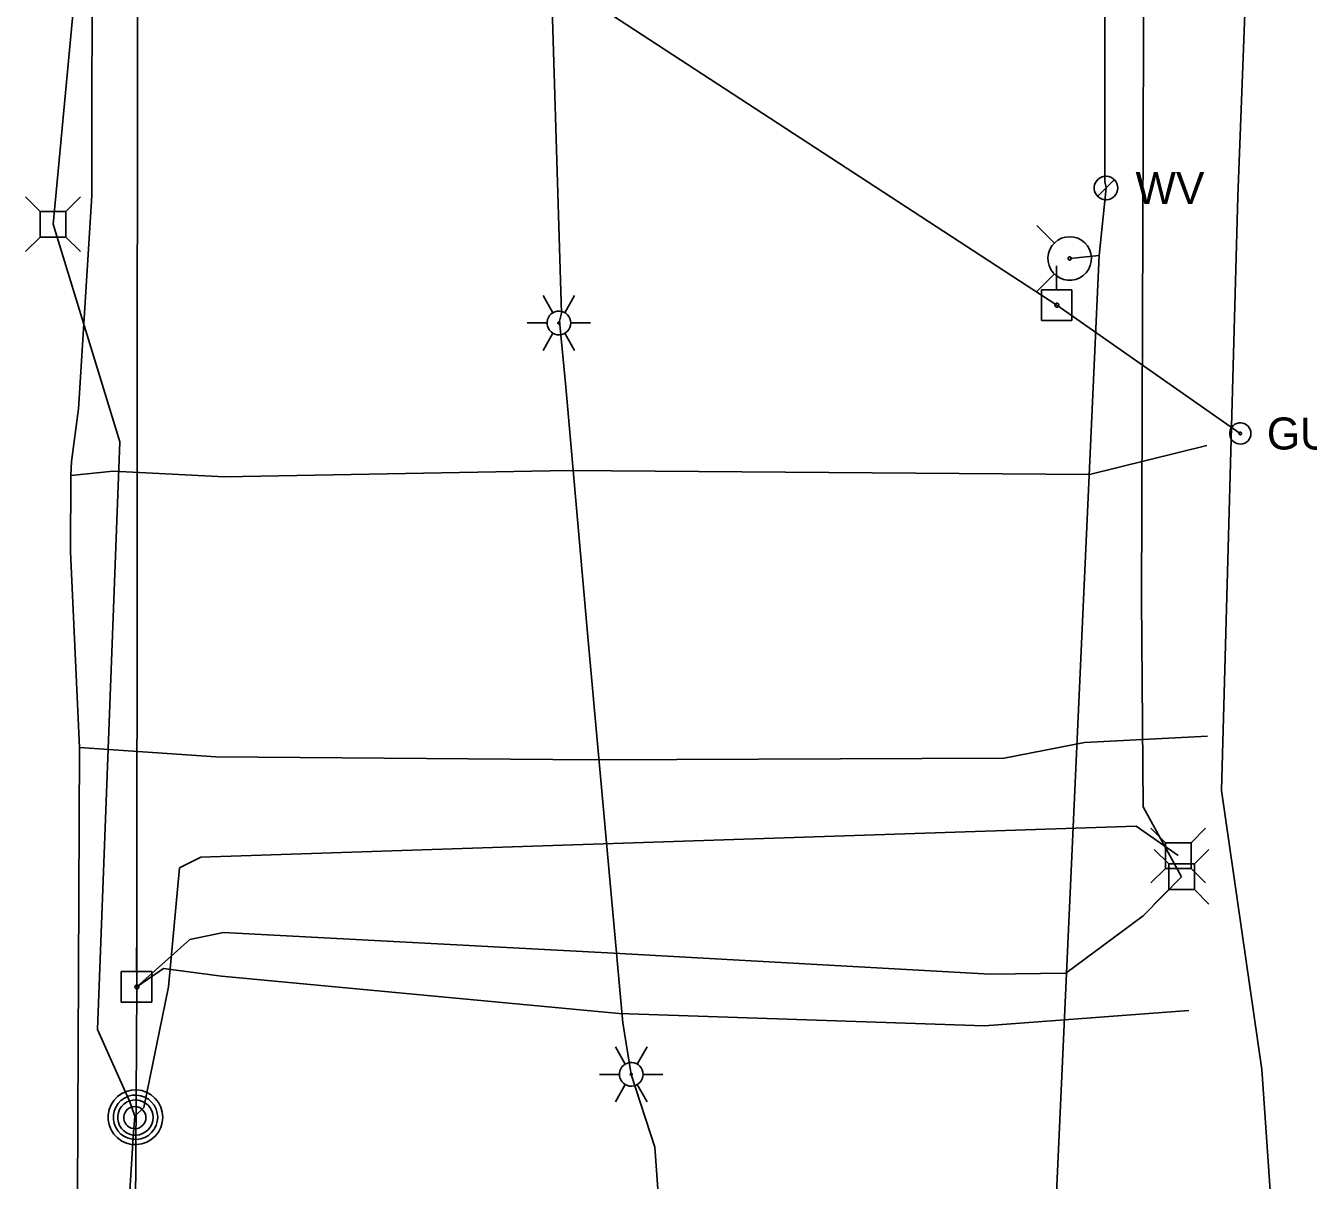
# Model space of a CAD drawing. Extents: x 596028 to 606371, y 330010 to 403088.
# Drawn here: x 602043.7 to 602198.2, y 371215.9 to 371355 of the extents above; entities that cross this region are included whole.
import ezdxf

# ---------------------------------------------------------------- set-up
doc = ezdxf.new("R2010")
doc.units = 0
for name, color, linetype in [('E_LTG', 7, 'Continuous'), ('E_UTL_AG_Bold', 7, 'Continuous'), ('E_UTL_E_UG', 7, 'Continuous'), ('E_UTL_EGuyWire', 7, 'Continuous'), ('E_UTL_EPowerPole', 7, 'Continuous'), ('E_UTL_G_UG', 7, 'Continuous'), ('E_UTL_MH', 7, 'Continuous'), ('E_UTL_Overhead', 7, 'Continuous'), ('E_UTL_T_UG', 7, 'Continuous'), ('E_UTL_TV_UG', 7, 'Continuous'), ('E_UTL_W', 7, 'Continuous'), ('E_UTL_W_UG', 7, 'Continuous'), ('E_UTL_WHydrant', 7, 'Continuous')]:
    doc.layers.add(name, color=color, linetype=linetype)

msp = doc.modelspace()

# ---------------------------------------------------------------- linework, layer by layer
at = {"layer": 'E_LTG'}
for points in [[(602107.24, 371320.47), (602106.05, 371322.53)], [(602108.67, 371320.47), (602109.86, 371322.53)], [(602104.15, 371319.23), (602106.53, 371319.23)], [(602109.39, 371319.23), (602109.36, 371319.5), (602109.29, 371319.76), (602109.16, 371320), (602108.99, 371320.22), (602108.79, 371320.4), (602108.55, 371320.53), (602108.3, 371320.62), (602108.03, 371320.66), (602107.76, 371320.65), (602107.49, 371320.58), (602107.24, 371320.47), (602107.02, 371320.31), (602106.84, 371320.12), (602106.69, 371319.89), (602106.59, 371319.63), (602106.54, 371319.37), (602106.54, 371319.1), (602106.59, 371318.83), (602106.69, 371318.58), (602106.84, 371318.35), (602107.02, 371318.15), (602107.24, 371317.99), (602107.49, 371317.88), (602107.76, 371317.82), (602108.03, 371317.8), (602108.3, 371317.84), (602108.55, 371317.93), (602108.79, 371318.07), (602108.99, 371318.25), (602109.16, 371318.46), (602109.29, 371318.7), (602109.36, 371318.96), (602109.39, 371319.23)], [(602109.39, 371319.23), (602109.36, 371319.5), (602109.29, 371319.76), (602109.16, 371320), (602108.99, 371320.22), (602108.79, 371320.4), (602108.55, 371320.53), (602108.3, 371320.62), (602108.03, 371320.66), (602107.76, 371320.65), (602107.49, 371320.58), (602107.24, 371320.47), (602107.02, 371320.31), (602106.84, 371320.12), (602106.69, 371319.89), (602106.59, 371319.63), (602106.54, 371319.37), (602106.54, 371319.1), (602106.59, 371318.83), (602106.69, 371318.58), (602106.84, 371318.35), (602107.02, 371318.15), (602107.24, 371317.99), (602107.49, 371317.88), (602107.76, 371317.82), (602108.03, 371317.8), (602108.3, 371317.84), (602108.55, 371317.93), (602108.79, 371318.07), (602108.99, 371318.25), (602109.16, 371318.46), (602109.29, 371318.7), (602109.36, 371318.96), (602109.39, 371319.23)], [(602109.39, 371319.23), (602109.36, 371319.5), (602109.29, 371319.76), (602109.16, 371320), (602108.99, 371320.22), (602108.79, 371320.4), (602108.55, 371320.53), (602108.3, 371320.62), (602108.03, 371320.66), (602107.76, 371320.65), (602107.49, 371320.58), (602107.24, 371320.47), (602107.02, 371320.31), (602106.84, 371320.12), (602106.69, 371319.89), (602106.59, 371319.63), (602106.54, 371319.37), (602106.54, 371319.1), (602106.59, 371318.83), (602106.69, 371318.58), (602106.84, 371318.35), (602107.02, 371318.15), (602107.24, 371317.99), (602107.49, 371317.88), (602107.76, 371317.82), (602108.03, 371317.8), (602108.3, 371317.84), (602108.55, 371317.93), (602108.79, 371318.07), (602108.99, 371318.25), (602109.16, 371318.46), (602109.29, 371318.7), (602109.36, 371318.96), (602109.39, 371319.23)], [(602108.08, 371319.23), (602108.08, 371319.25), (602108.07, 371319.28), (602108.06, 371319.3), (602108.04, 371319.31), (602108.03, 371319.33), (602108.01, 371319.34), (602107.99, 371319.35), (602107.96, 371319.35), (602107.94, 371319.35), (602107.92, 371319.34), (602107.9, 371319.34), (602107.88, 371319.32), (602107.87, 371319.31), (602107.85, 371319.29), (602107.84, 371319.27), (602107.84, 371319.24), (602107.84, 371319.22), (602107.84, 371319.2), (602107.85, 371319.18), (602107.87, 371319.16), (602107.88, 371319.14), (602107.9, 371319.13), (602107.92, 371319.12), (602107.94, 371319.11), (602107.96, 371319.11), (602107.99, 371319.12), (602108.01, 371319.12), (602108.03, 371319.14), (602108.04, 371319.15), (602108.06, 371319.17), (602108.07, 371319.19), (602108.08, 371319.21), (602108.08, 371319.23)], [(602109.39, 371319.23), (602111.77, 371319.23)], [(602106.05, 371315.93), (602107.24, 371317.99)], [(602109.86, 371315.93), (602108.67, 371317.99)], [(602115.96, 371229.95), (602114.77, 371232.01)], [(602117.39, 371229.95), (602118.58, 371232.01)], [(602118.1, 371228.71), (602118.08, 371228.98), (602118, 371229.24), (602117.88, 371229.49), (602117.71, 371229.7), (602117.5, 371229.88), (602117.27, 371230.01), (602117.01, 371230.1), (602116.74, 371230.14), (602116.47, 371230.13), (602116.21, 371230.06), (602115.96, 371229.95), (602115.74, 371229.79), (602115.55, 371229.6), (602115.41, 371229.37), (602115.3, 371229.12), (602115.25, 371228.85), (602115.25, 371228.58), (602115.3, 371228.31), (602115.41, 371228.06), (602115.55, 371227.83), (602115.74, 371227.63), (602115.96, 371227.48), (602116.21, 371227.36), (602116.47, 371227.3), (602116.74, 371227.29), (602117.01, 371227.32), (602117.27, 371227.41), (602117.5, 371227.55), (602117.71, 371227.73), (602117.88, 371227.94), (602118, 371228.18), (602118.08, 371228.44), (602118.1, 371228.71)], [(602118.1, 371228.71), (602118.08, 371228.98), (602118, 371229.24), (602117.88, 371229.49), (602117.71, 371229.7), (602117.5, 371229.88), (602117.27, 371230.01), (602117.01, 371230.1), (602116.74, 371230.14), (602116.47, 371230.13), (602116.21, 371230.06), (602115.96, 371229.95), (602115.74, 371229.79), (602115.55, 371229.6), (602115.41, 371229.37), (602115.3, 371229.12), (602115.25, 371228.85), (602115.25, 371228.58), (602115.3, 371228.31), (602115.41, 371228.06), (602115.55, 371227.83), (602115.74, 371227.63), (602115.96, 371227.48), (602116.21, 371227.36), (602116.47, 371227.3), (602116.74, 371227.29), (602117.01, 371227.32), (602117.27, 371227.41), (602117.5, 371227.55), (602117.71, 371227.73), (602117.88, 371227.94), (602118, 371228.18), (602118.08, 371228.44), (602118.1, 371228.71)], [(602118.1, 371228.71), (602118.08, 371228.98), (602118, 371229.24), (602117.88, 371229.49), (602117.71, 371229.7), (602117.5, 371229.88), (602117.27, 371230.01), (602117.01, 371230.1), (602116.74, 371230.14), (602116.47, 371230.13), (602116.21, 371230.06), (602115.96, 371229.95), (602115.74, 371229.79), (602115.55, 371229.6), (602115.41, 371229.37), (602115.3, 371229.12), (602115.25, 371228.85), (602115.25, 371228.58), (602115.3, 371228.31), (602115.41, 371228.06), (602115.55, 371227.83), (602115.74, 371227.63), (602115.96, 371227.48), (602116.21, 371227.36), (602116.47, 371227.3), (602116.74, 371227.29), (602117.01, 371227.32), (602117.27, 371227.41), (602117.5, 371227.55), (602117.71, 371227.73), (602117.88, 371227.94), (602118, 371228.18), (602118.08, 371228.44), (602118.1, 371228.71)], [(602112.87, 371228.71), (602115.25, 371228.71)], [(602116.79, 371228.71), (602116.79, 371228.74), (602116.79, 371228.76), (602116.78, 371228.78), (602116.76, 371228.8), (602116.74, 371228.81), (602116.73, 371228.82), (602116.7, 371228.83), (602116.68, 371228.83), (602116.66, 371228.83), (602116.64, 371228.83), (602116.62, 371228.82), (602116.6, 371228.8), (602116.58, 371228.79), (602116.57, 371228.77), (602116.56, 371228.75), (602116.56, 371228.72), (602116.56, 371228.7), (602116.56, 371228.68), (602116.57, 371228.66), (602116.58, 371228.64), (602116.6, 371228.62), (602116.62, 371228.61), (602116.64, 371228.6), (602116.66, 371228.6), (602116.68, 371228.59), (602116.7, 371228.6), (602116.73, 371228.61), (602116.74, 371228.62), (602116.76, 371228.63), (602116.78, 371228.65), (602116.79, 371228.67), (602116.79, 371228.69), (602116.79, 371228.71)], [(602118.1, 371228.71), (602120.49, 371228.71)], [(602114.77, 371225.41), (602115.96, 371227.48)], [(602118.58, 371225.41), (602117.39, 371227.48)]]:
    msp.add_lwpolyline(points, dxfattribs=at)
at = {"layer": 'E_UTL_AG_Bold'}
for points in [[(602045.48, 371332.67), (602043.72, 371334.42)], [(602048.57, 371332.67), (602050.32, 371334.42)], [(602048.57, 371332.67), (602045.48, 371332.67)], [(602045.48, 371332.67), (602045.48, 371329.57)], [(602048.57, 371329.57), (602048.57, 371332.67)], [(602045.48, 371329.57), (602043.72, 371327.82)], [(602045.48, 371329.57), (602048.57, 371329.57)], [(602048.57, 371329.57), (602050.32, 371327.82)], [(602181.02, 371256.62), (602179.26, 371258.37)], [(602184.11, 371256.62), (602185.86, 371258.37)], [(602181.42, 371254.06), (602179.67, 371255.81)], [(602184.11, 371256.62), (602181.02, 371256.62)], [(602181.02, 371256.62), (602181.02, 371253.52)], [(602184.11, 371253.52), (602184.11, 371256.62)], [(602184.52, 371254.06), (602186.27, 371255.81)], [(602181.02, 371253.52), (602179.26, 371251.77)], [(602181.02, 371253.52), (602184.11, 371253.52)], [(602184.52, 371254.06), (602181.42, 371254.06)], [(602181.42, 371254.06), (602181.42, 371250.96)], [(602184.11, 371253.52), (602185.86, 371251.77)], [(602184.52, 371250.96), (602184.52, 371254.06)], [(602181.42, 371250.96), (602179.67, 371249.21)], [(602181.42, 371250.96), (602184.52, 371250.96)], [(602184.52, 371250.96), (602186.27, 371249.21)]]:
    msp.add_lwpolyline(points, dxfattribs=at)
at = {"layer": 'E_UTL_E_UG'}
for points in [[(602185.65, 370367.59), (602194.1, 370451.75), (602190.38, 370615.62), (602192.58, 370696.59), (602188.82, 370761), (602191.18, 370844.61), (602188.97, 370941.54), (602191.64, 371056.58), (602187.62, 371077.17), (602186.37, 371110.53), (602183.81, 371145.78), (602190.12, 371169.84), (602194.22, 371206.55), (602192.63, 371229.3), (602187.79, 371262.92), (602189.77, 371334.48), (602192.75, 371413.19), (602189.91, 371434.55), (602185.4, 371490.73)], [(602120.64, 371137.76), (602120.92, 371139.35), (602121.35, 371170.11), (602121.2, 371196.4), (602119.53, 371219.95), (602116.68, 371228.71), (602115.68, 371234.91), (602111.39, 371281.88), (602108.79, 371311.52), (602108.04, 371319.43), (602108.28, 371320.43), (602106.77, 371369.05), (602105.44, 371378.21), (602099.33, 371381.84), (602080.16, 371388.22), (602064.83, 371392.68), (602057.2, 371393.62)], [(602057.12, 371239.25), (602060.33, 371241.45), (602067.33, 371240.54), (602115.23, 371236.05), (602159.25, 371234.57), (602183.84, 371236.4)]]:
    msp.add_lwpolyline(points, dxfattribs=at)
at = {"layer": 'E_UTL_EGuyWire'}
msp.add_line((602167.95, 371321.37), (602190.05, 371305.92), dxfattribs=at)
for points in [[(602191.33, 371305.92), (602191.31, 371306.16), (602191.24, 371306.4), (602191.13, 371306.61), (602190.98, 371306.8), (602190.79, 371306.96), (602190.58, 371307.09), (602190.35, 371307.17), (602190.11, 371307.2), (602189.86, 371307.19), (602189.63, 371307.13), (602189.4, 371307.03), (602189.21, 371306.89), (602189.04, 371306.71), (602188.91, 371306.51), (602188.82, 371306.28), (602188.77, 371306.04), (602188.77, 371305.8), (602188.82, 371305.56), (602188.91, 371305.33), (602189.04, 371305.13), (602189.21, 371304.95), (602189.4, 371304.81), (602189.63, 371304.71), (602189.86, 371304.65), (602190.11, 371304.64), (602190.35, 371304.67), (602190.58, 371304.75), (602190.79, 371304.87), (602190.98, 371305.03), (602191.13, 371305.23), (602191.24, 371305.44), (602191.31, 371305.68), (602191.33, 371305.92)], [(602190.21, 371305.92), (602190.2, 371305.95), (602190.2, 371305.98), (602190.18, 371306.01), (602190.16, 371306.03), (602190.14, 371306.05), (602190.11, 371306.07), (602190.08, 371306.08), (602190.05, 371306.08), (602190.02, 371306.08), (602189.99, 371306.07), (602189.97, 371306.06), (602189.94, 371306.04), (602189.92, 371306.02), (602189.9, 371305.99), (602189.89, 371305.96), (602189.89, 371305.93), (602189.89, 371305.9), (602189.89, 371305.87), (602189.9, 371305.85), (602189.92, 371305.82), (602189.94, 371305.8), (602189.97, 371305.78), (602189.99, 371305.77), (602190.02, 371305.76), (602190.05, 371305.76), (602190.08, 371305.76), (602190.11, 371305.77), (602190.14, 371305.79), (602190.16, 371305.81), (602190.18, 371305.83), (602190.2, 371305.86), (602190.2, 371305.89), (602190.21, 371305.92)]]:
    msp.add_lwpolyline(points, dxfattribs=at)
at = {"layer": 'E_UTL_EPowerPole'}
for points in [[(602167.92, 371323.21), (602167.92, 371326.12)], [(602169.77, 371323.21), (602166.08, 371323.21)], [(602166.08, 371323.21), (602166.08, 371319.52)], [(602169.77, 371319.52), (602169.77, 371323.21)], [(602168.19, 371321.37), (602168.19, 371321.42), (602168.18, 371321.46), (602168.16, 371321.5), (602168.13, 371321.53), (602168.09, 371321.56), (602168.05, 371321.59), (602168.01, 371321.6), (602167.97, 371321.61), (602167.92, 371321.61), (602167.88, 371321.6), (602167.84, 371321.58), (602167.8, 371321.55), (602167.77, 371321.52), (602167.74, 371321.48), (602167.73, 371321.44), (602167.72, 371321.39), (602167.72, 371321.35), (602167.73, 371321.3), (602167.74, 371321.26), (602167.77, 371321.22), (602167.8, 371321.19), (602167.84, 371321.16), (602167.88, 371321.14), (602167.92, 371321.13), (602167.97, 371321.13), (602168.01, 371321.14), (602168.05, 371321.15), (602168.09, 371321.18), (602168.13, 371321.21), (602168.16, 371321.24), (602168.18, 371321.28), (602168.19, 371321.33), (602168.19, 371321.37)], [(602166.08, 371319.52), (602169.77, 371319.52)], [(602057.09, 371241.09), (602057.09, 371244)], [(602058.94, 371241.09), (602055.25, 371241.09)], [(602055.25, 371241.09), (602055.25, 371237.4)], [(602058.94, 371237.4), (602058.94, 371241.09)], [(602057.36, 371239.25), (602057.36, 371239.29), (602057.35, 371239.34), (602057.33, 371239.38), (602057.3, 371239.41), (602057.26, 371239.44), (602057.22, 371239.47), (602057.18, 371239.48), (602057.14, 371239.49), (602057.09, 371239.48), (602057.05, 371239.47), (602057.01, 371239.45), (602056.97, 371239.43), (602056.94, 371239.4), (602056.91, 371239.36), (602056.9, 371239.32), (602056.89, 371239.27), (602056.89, 371239.23), (602056.9, 371239.18), (602056.91, 371239.14), (602056.94, 371239.1), (602056.97, 371239.07), (602057.01, 371239.04), (602057.05, 371239.02), (602057.09, 371239.01), (602057.14, 371239.01), (602057.18, 371239.02), (602057.22, 371239.03), (602057.26, 371239.05), (602057.3, 371239.08), (602057.33, 371239.12), (602057.35, 371239.16), (602057.36, 371239.2), (602057.36, 371239.25)], [(602055.25, 371237.4), (602058.94, 371237.4)]]:
    msp.add_lwpolyline(points, dxfattribs=at)
at = {"layer": 'E_UTL_G_UG'}
for points in [[(602048.42, 371006.93), (602048.87, 371066.51), (602049.18, 371134.18), (602049.78, 371177.66), (602049.96, 371214.15), (602050.22, 371268.07), (602049.12, 371291.65), (602049.16, 371300.85), (602049.23, 371302.54), (602050.11, 371308.89), (602051.7, 371334.54), (602051.72, 371368.17), (602051.41, 371432.71), (602051.21, 371433.48), (602051.22, 371441.24)], [(602049.16, 371300.85), (602054.25, 371301.37), (602067.66, 371300.68), (602109.06, 371301.45), (602171.89, 371300.97), (602186, 371304.48)], [(602050.22, 371268.07), (602066.64, 371266.98), (602112.31, 371266.61), (602161.59, 371266.79), (602171.26, 371268.67), (602186.11, 371269.44)]]:
    msp.add_lwpolyline(points, dxfattribs=at)
at = {"layer": 'E_UTL_MH'}
for points in [[(602060.25, 371223.54), (602060.19, 371224.17), (602060.01, 371224.77), (602059.72, 371225.32), (602059.33, 371225.82), (602058.86, 371226.23), (602058.32, 371226.54), (602057.72, 371226.75), (602057.1, 371226.84), (602056.48, 371226.81), (602055.87, 371226.66), (602055.3, 371226.4), (602054.78, 371226.03), (602054.35, 371225.58), (602054.01, 371225.05), (602053.78, 371224.47), (602053.66, 371223.85), (602053.66, 371223.23), (602053.78, 371222.61), (602054.01, 371222.03), (602054.35, 371221.5), (602054.78, 371221.05), (602055.3, 371220.68), (602055.87, 371220.42), (602056.48, 371220.27), (602057.1, 371220.24), (602057.72, 371220.33), (602058.32, 371220.54), (602058.86, 371220.85), (602059.33, 371221.26), (602059.72, 371221.76), (602060.01, 371222.31), (602060.19, 371222.92), (602060.25, 371223.54)], [(602059.63, 371223.54), (602059.58, 371224.04), (602059.44, 371224.53), (602059.21, 371224.98), (602058.89, 371225.38), (602058.51, 371225.72), (602058.07, 371225.97), (602057.58, 371226.14), (602057.08, 371226.21), (602056.57, 371226.19), (602056.08, 371226.07), (602055.62, 371225.85), (602055.2, 371225.56), (602054.85, 371225.19), (602054.57, 371224.76), (602054.39, 371224.29), (602054.29, 371223.79), (602054.29, 371223.28), (602054.39, 371222.78), (602054.57, 371222.31), (602054.85, 371221.88), (602055.2, 371221.51), (602055.62, 371221.22), (602056.08, 371221.01), (602056.57, 371220.89), (602057.08, 371220.86), (602057.58, 371220.94), (602058.07, 371221.1), (602058.51, 371221.36), (602058.89, 371221.69), (602059.21, 371222.09), (602059.44, 371222.54), (602059.58, 371223.03), (602059.63, 371223.54)], [(602059.07, 371223.51), (602059.03, 371223.91), (602058.91, 371224.3), (602058.73, 371224.66), (602058.48, 371224.98), (602058.17, 371225.24), (602057.82, 371225.44), (602057.44, 371225.58), (602057.04, 371225.63), (602056.64, 371225.62), (602056.24, 371225.52), (602055.87, 371225.35), (602055.54, 371225.12), (602055.26, 371224.82), (602055.05, 371224.48), (602054.9, 371224.11), (602054.82, 371223.71), (602054.82, 371223.31), (602054.9, 371222.91), (602055.05, 371222.53), (602055.26, 371222.19), (602055.54, 371221.9), (602055.87, 371221.66), (602056.24, 371221.5), (602056.64, 371221.4), (602057.04, 371221.38), (602057.44, 371221.44), (602057.82, 371221.57), (602058.17, 371221.77), (602058.48, 371222.04), (602058.73, 371222.36), (602058.91, 371222.72), (602059.03, 371223.1), (602059.07, 371223.51)], [(602058.21, 371223.49), (602058.19, 371223.74), (602058.12, 371223.99), (602058, 371224.21), (602057.84, 371224.41), (602057.65, 371224.58), (602057.43, 371224.7), (602057.19, 371224.79), (602056.94, 371224.82), (602056.69, 371224.81), (602056.44, 371224.75), (602056.21, 371224.65), (602056.01, 371224.5), (602055.83, 371224.32), (602055.7, 371224.1), (602055.6, 371223.87), (602055.55, 371223.62), (602055.55, 371223.37), (602055.6, 371223.12), (602055.7, 371222.88), (602055.83, 371222.67), (602056.01, 371222.49), (602056.21, 371222.34), (602056.44, 371222.23), (602056.69, 371222.17), (602056.94, 371222.16), (602057.19, 371222.2), (602057.43, 371222.28), (602057.65, 371222.41), (602057.84, 371222.57), (602058, 371222.77), (602058.12, 371223), (602058.19, 371223.24), (602058.21, 371223.49)]]:
    msp.add_lwpolyline(points, dxfattribs=at)
at = {"layer": 'E_UTL_Overhead'}
for points in [[(602052.51, 370286.68), (602048.38, 370407.21), (602054.57, 370641.59), (602056.08, 370840.85), (602056, 371041.84), (602057.12, 371239.25), (602057.2, 371393.62), (602058.03, 371555.69), (602064.16, 371680.24), (602066.66, 372038.53), (602066.58, 372216.08), (602066.88, 372572.55), (602066.55, 372750.09)], [(602057.2, 371393.62), (602167.95, 371321.37)]]:
    msp.add_lwpolyline(points, dxfattribs=at)
at = {"layer": 'E_UTL_T_UG'}
for points in [[(602056.86, 371223.67), (602056.26, 371225.39), (602052.36, 371234.1), (602055.08, 371304.89), (602047.02, 371331.12), (602052.92, 371393.36), (602052.94, 371438.15), (602052.6, 371438.98), (602053.43, 371474.88), (602052.4, 371531.37), (602053.6, 371606.59), (602052.86, 371719.97), (602054.47, 371843.49), (602050.8, 371865.45), (602052.24, 371879.16), (602054.64, 372006.4), (602051.74, 372150.32), (602051.85, 372296.77), (602052.65, 372432.38), (602066.88, 372572.55)], [(602056.86, 371223.67), (602057.95, 371224.73), (602060.93, 371239.26), (602062.27, 371253.57), (602064.81, 371254.88), (602177.51, 371258.61), (602182.56, 371255.07)], [(602047.73, 370303.8), (602044.49, 370398.4), (602047.72, 370568.68), (602053.33, 370619.91), (602052.89, 370653.1), (602057.18, 370761), (602053.97, 370836.59), (602052.42, 370912.69), (602054.06, 370935.04), (602052.2, 371019.03), (602052.8, 371158.92), (602056.72, 371221.69), (602056.86, 371223.67)]]:
    msp.add_lwpolyline(points, dxfattribs=at)
at = {"layer": 'E_UTL_TV_UG'}
for points in [[(602182.97, 371252.51), (602178.36, 371260.93), (602178.16, 371285.96), (602178.5, 371386.96), (602181.99, 371409.23), (602181.82, 371431.61), (602181.66, 371460.55), (602179.43, 371490.44), (602176.37, 371500.62), (602176, 371532.92), (602178.09, 371551.81), (602180.28, 371557.25), (602180.81, 371559.25)], [(602057.12, 371239.25), (602063.51, 371244.97), (602067.57, 371245.79), (602114.58, 371243.3), (602159.9, 371240.77), (602169.04, 371240.92), (602178.34, 371247.82), (602182.97, 371252.51)]]:
    msp.add_lwpolyline(points, dxfattribs=at)
at = {"layer": 'E_UTL_W'}
for points in [[(602175.29, 371335.49), (602175.27, 371335.76), (602175.19, 371336.02), (602175.07, 371336.26), (602174.9, 371336.47), (602174.7, 371336.65), (602174.46, 371336.79), (602174.2, 371336.88), (602173.94, 371336.91), (602173.67, 371336.9), (602173.4, 371336.84), (602173.16, 371336.72), (602172.93, 371336.57), (602172.75, 371336.37), (602172.6, 371336.14), (602172.5, 371335.89), (602172.45, 371335.63), (602172.45, 371335.35), (602172.5, 371335.09), (602172.6, 371334.84), (602172.75, 371334.61), (602172.93, 371334.41), (602173.16, 371334.25), (602173.4, 371334.14), (602173.67, 371334.08), (602173.94, 371334.07), (602174.2, 371334.1), (602174.46, 371334.19), (602174.7, 371334.33), (602174.9, 371334.51), (602175.07, 371334.72), (602175.19, 371334.96), (602175.27, 371335.22), (602175.29, 371335.49)], [(602172.86, 371334.48), (602174.88, 371336.5)]]:
    msp.add_lwpolyline(points, dxfattribs=at)
at = {"layer": 'E_UTL_W_UG'}
for points in [[(602163.55, 370366.93), (602158.56, 370399.9), (602132.8, 370424.5), (602133.38, 370443.7), (602133.38, 370513.49), (602135.22, 370572.69), (602155.61, 370597.06), (602160.41, 370606.53), (602160.69, 370692.62), (602164.81, 370843.44), (602164.91, 370945.53), (602165.38, 371088.95), (602167.63, 371208.22), (602173.06, 371327.34), (602173.87, 371335.49), (602173.73, 371336.29), (602173.64, 371418.02), (602171.3, 371485.33), (602171.73, 371493.09), (602197.14, 371490.29)], [(602173.06, 371327.34), (602169.5, 371327)]]:
    msp.add_lwpolyline(points, dxfattribs=at)
at = {"layer": 'E_UTL_WHydrant'}
for points in [[(602167.66, 371328.83), (602165.52, 371330.97)], [(602169.5, 371329.62), (602169, 371329.57), (602168.52, 371329.43), (602168.08, 371329.2), (602167.69, 371328.89), (602167.36, 371328.52), (602167.11, 371328.09), (602166.95, 371327.61), (602166.88, 371327.12), (602166.9, 371326.62), (602167.02, 371326.14), (602167.23, 371325.68), (602167.52, 371325.28), (602167.88, 371324.93), (602168.3, 371324.66), (602168.76, 371324.48), (602169.25, 371324.39), (602169.75, 371324.39), (602170.24, 371324.48), (602170.7, 371324.66), (602171.12, 371324.93), (602171.48, 371325.28), (602171.77, 371325.68), (602171.98, 371326.14), (602172.09, 371326.62), (602172.12, 371327.12), (602172.05, 371327.61), (602171.88, 371328.09), (602171.63, 371328.52), (602171.31, 371328.89), (602170.92, 371329.2), (602170.47, 371329.43), (602169.99, 371329.57), (602169.5, 371329.62)], [(602169.5, 371327.2), (602169.46, 371327.19), (602169.42, 371327.18), (602169.39, 371327.16), (602169.36, 371327.14), (602169.33, 371327.11), (602169.31, 371327.08), (602169.3, 371327.04), (602169.3, 371327.01), (602169.3, 371326.97), (602169.31, 371326.93), (602169.32, 371326.9), (602169.35, 371326.86), (602169.37, 371326.84), (602169.41, 371326.82), (602169.44, 371326.8), (602169.48, 371326.8), (602169.52, 371326.8), (602169.55, 371326.8), (602169.59, 371326.82), (602169.62, 371326.84), (602169.65, 371326.86), (602169.67, 371326.9), (602169.69, 371326.93), (602169.7, 371326.97), (602169.7, 371327.01), (602169.69, 371327.04), (602169.68, 371327.08), (602169.66, 371327.11), (602169.64, 371327.14), (602169.61, 371327.16), (602169.57, 371327.18), (602169.54, 371327.19), (602169.5, 371327.2)], [(602167.66, 371325.16), (602165.52, 371323.02)]]:
    msp.add_lwpolyline(points, dxfattribs=at)

# ---------------------------------------------------------------- texts
at = {"layer": 'E_UTL_EGuyWire'}
msp.add_text('GUY', height=3.85, dxfattribs=at).set_placement((602193.25, 371303.99))
at = {"layer": 'E_UTL_W'}
msp.add_text('WV', height=3.85, dxfattribs=at).set_placement((602177.43, 371333.56))

doc.saveas('drawing.dxf')
